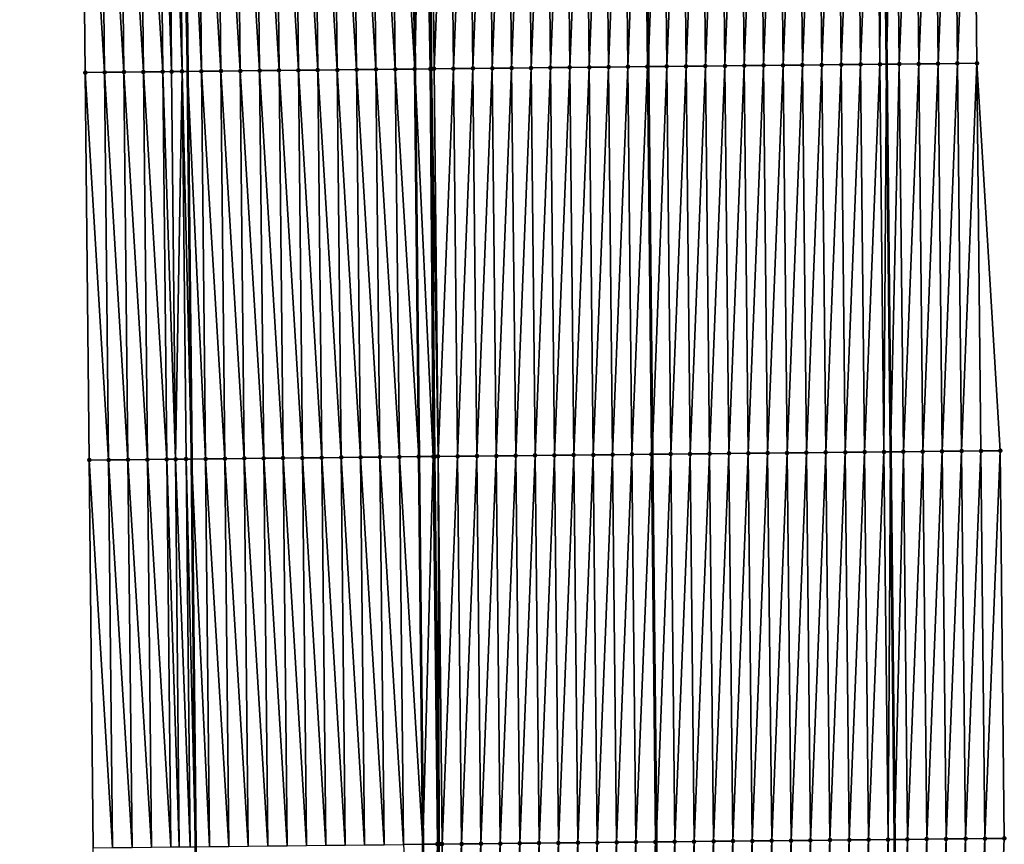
# Model space of a CAD drawing. Header units: feet. Extents: x 2010743 to 2022806, y 818705 to 837694.
# Tile 376 of 531: x 2011444 to 2011495, y 831494 to 831536. Entities that reach past the tile are written whole.
import ezdxf

# ---------------------------------------------------------------- set-up
doc = ezdxf.new("R2010")
doc.units = ezdxf.units.FT
doc.header["$MEASUREMENT"] = 0
for name, color, linetype, lineweight in [('EP_Travel Lane', 172, 'Continuous', 53), ('Road Shots', 141, 'Continuous', 100), ('STRIPING', 60, 'Continuous', 53)]:
    doc.layers.add(name, color=color, linetype=linetype, lineweight=lineweight)
doc.layers.add('I-77-MM17-21_NB-Surface-Border', color=7, linetype='Continuous')
doc.layers.add('I-77-MM17-21_NB-Surface-TIN', color=7, linetype='Continuous')

msp = doc.modelspace()

# ---------------------------------------------------------------- linework, layer by layer
at = {"layer": 'EP_Travel Lane'}
for points in [[(2011449.072, 831853.371, 323.961), (2011449.288, 831833.375, 324.312), (2011449.505, 831813.379, 324.656), (2011449.721, 831793.383, 324.965), (2011449.937, 831773.387, 325.292), (2011450.153, 831753.391, 325.644), (2011450.37, 831733.395, 325.962), (2011450.586, 831713.398, 326.256), (2011450.802, 831693.401, 326.543), (2011451.015, 831673.411, 326.849), (2011451.223, 831653.414, 327.141), (2011451.431, 831633.417, 327.406), (2011451.639, 831613.419, 327.638), (2011451.846, 831593.421, 327.826), (2011452.054, 831573.423, 328.022), (2011452.262, 831553.425, 328.205), (2011452.47, 831533.427, 328.378), (2011452.678, 831513.429, 328.569), (2011452.886, 831493.431, 328.729), (2011453.097, 831473.428, 328.901), (2011453.312, 831453.43, 329.063), (2011453.527, 831433.432, 329.189), (2011453.743, 831413.433, 329.309), (2011453.958, 831393.434, 329.386)], [(2011487.475, 831633.789, 327.138), (2011487.685, 831613.791, 327.377), (2011487.895, 831593.793, 327.591), (2011488.105, 831573.796, 327.8), (2011488.315, 831553.798, 327.995), (2011488.526, 831533.8, 328.18), (2011488.736, 831513.802, 328.376), (2011488.946, 831493.803, 328.536), (2011489.157, 831473.815, 328.711), (2011489.367, 831453.817, 328.847), (2011489.578, 831433.818, 328.952), (2011489.789, 831413.82, 329.061), (2011490, 831393.821, 329.151), (2011490.211, 831373.822, 329.234)]]:
    msp.add_polyline3d(points, dxfattribs=at)
at = {"layer": 'I-77-MM17-21_NB-Surface-Border', "color": 3, "linetype": 'Continuous', "lineweight": -3}
for points in [[(2011449.089, 831393.381, 329.278), (2011448.504, 831413.376, 329.184), (2011448.125, 831433.373, 329.067), (2011448.04, 831453.373, 328.947), (2011447.825, 831473.371, 328.783), (2011447.614, 831493.374, 328.614), (2011447.406, 831513.373, 328.441), (2011447.198, 831533.371, 328.26), (2011446.99, 831553.369, 328.058), (2011446.513, 831573.364, 327.876), (2011446.83, 831593.368, 327.697), (2011446.763, 831613.367, 327.509), (2011446.591, 831633.365, 327.263), (2011446.107, 831653.359, 327), (2011445.466, 831673.352, 326.693), (2011445.53, 831693.342, 326.395), (2011445.314, 831713.338, 326.112), (2011445.097, 831733.335, 325.799), (2011444.881, 831753.331, 325.475), (2011444.665, 831773.327, 325.13), (2011443.905, 831793.317, 324.779), (2011443.82, 831813.315, 324.476), (2011444.348, 831833.319, 324.16), (2011444.795, 831853.322, 323.822)], [(2011490.156, 831633.816, 327.056), (2011491.364, 831613.828, 327.263), (2011490.572, 831593.82, 327.508), (2011492.78, 831573.843, 327.646), (2011492.988, 831553.845, 327.854), (2011493.196, 831533.847, 328.033), (2011494.404, 831513.859, 328.195), (2011494.611, 831493.86, 328.361), (2011493.822, 831473.865, 328.547), (2011494.037, 831453.867, 328.684), (2011494.253, 831433.868, 328.809), (2011494.468, 831413.869, 328.898), (2011491.683, 831393.839, 329.103), (2011492.898, 831373.851, 329.154)]]:
    msp.add_polyline3d(points, dxfattribs=at)
at = {"layer": 'I-77-MM17-21_NB-Surface-TIN', "color": 128, "linetype": 'Continuous', "lineweight": -3}
for points in [[(2011483.196, 831533.745, 328.282), (2011483.988, 831553.754, 328.087), (2011482.988, 831553.743, 328.102)], [(2011483.196, 831533.745, 328.282), (2011484.196, 831533.756, 328.269), (2011483.988, 831553.754, 328.087)], [(2011484.196, 831533.756, 328.269), (2011484.988, 831553.764, 328.071), (2011483.988, 831553.754, 328.087)], [(2011484.196, 831533.756, 328.269), (2011485.196, 831533.766, 328.254), (2011484.988, 831553.764, 328.071)], [(2011485.196, 831533.766, 328.254), (2011485.988, 831553.774, 328.052), (2011484.988, 831553.764, 328.071)], [(2011485.196, 831533.766, 328.254), (2011486.196, 831533.776, 328.236), (2011485.988, 831553.774, 328.052)], [(2011486.196, 831533.776, 328.236), (2011486.988, 831553.784, 328.034), (2011485.988, 831553.774, 328.052)], [(2011486.196, 831533.776, 328.236), (2011487.196, 831533.786, 328.218), (2011486.988, 831553.784, 328.034)], [(2011487.196, 831533.786, 328.218), (2011487.988, 831553.794, 328.002), (2011486.988, 831553.784, 328.034)], [(2011487.196, 831533.786, 328.218), (2011488.196, 831533.796, 328.185), (2011487.988, 831553.794, 328.002)], [(2011488.196, 831533.796, 328.185), (2011488.315, 831553.798, 327.995), (2011487.988, 831553.794, 328.002)], [(2011488.196, 831533.796, 328.185), (2011488.526, 831533.8, 328.18), (2011488.315, 831553.798, 327.995)], [(2011488.988, 831553.805, 327.981), (2011488.315, 831553.798, 327.995), (2011488.526, 831533.8, 328.18)], [(2011489.196, 831533.807, 328.171), (2011488.988, 831553.805, 327.981), (2011488.526, 831533.8, 328.18)], [(2011489.196, 831533.807, 328.171), (2011489.988, 831553.815, 327.957), (2011488.988, 831553.805, 327.981)], [(2011489.196, 831533.807, 328.171), (2011490.196, 831533.817, 328.139), (2011489.988, 831553.815, 327.957)], [(2011490.196, 831533.817, 328.139), (2011490.988, 831553.825, 327.915), (2011489.988, 831553.815, 327.957)], [(2011490.196, 831533.817, 328.139), (2011491.196, 831533.827, 328.098), (2011490.988, 831553.825, 327.915)], [(2011491.196, 831533.827, 328.098), (2011491.988, 831553.835, 327.877), (2011490.988, 831553.825, 327.915)], [(2011491.196, 831533.827, 328.098), (2011492.196, 831533.837, 328.062), (2011491.988, 831553.835, 327.877)], [(2011492.196, 831533.837, 328.062), (2011492.988, 831553.845, 327.854), (2011491.988, 831553.835, 327.877)], [(2011492.196, 831533.837, 328.062), (2011493.196, 831533.847, 328.033), (2011492.988, 831553.845, 327.854)], [(2011448.198, 831533.382, 328.286), (2011447.99, 831553.379, 328.087), (2011446.99, 831553.369, 328.058)], [(2011447.198, 831533.371, 328.26), (2011448.198, 831533.382, 328.286), (2011446.99, 831553.369, 328.058)], [(2011449.198, 831533.392, 328.314), (2011448.99, 831553.39, 328.12), (2011447.99, 831553.379, 328.087)], [(2011448.198, 831533.382, 328.286), (2011449.198, 831533.392, 328.314), (2011447.99, 831553.379, 328.087)], [(2011450.198, 831533.403, 328.327), (2011449.99, 831553.401, 328.143), (2011448.99, 831553.39, 328.12)], [(2011449.198, 831533.392, 328.314), (2011450.198, 831533.403, 328.327), (2011448.99, 831553.39, 328.12)], [(2011451.198, 831533.413, 328.353), (2011450.99, 831553.412, 328.175), (2011449.99, 831553.401, 328.143)], [(2011450.198, 831533.403, 328.327), (2011451.198, 831533.413, 328.353), (2011449.99, 831553.401, 328.143)], [(2011451.652, 831533.418, 328.379), (2011451.507, 831553.417, 328.201), (2011450.99, 831553.412, 328.175)], [(2011451.198, 831533.413, 328.353), (2011451.652, 831533.418, 328.379), (2011450.99, 831553.412, 328.175)], [(2011452.198, 831533.424, 328.375), (2011451.99, 831553.422, 328.202), (2011451.507, 831553.417, 328.201)], [(2011451.652, 831533.418, 328.379), (2011452.198, 831533.424, 328.375), (2011451.507, 831553.417, 328.201)], [(2011451.99, 831553.422, 328.202), (2011452.47, 831533.427, 328.378), (2011452.262, 831553.425, 328.205)], [(2011452.198, 831533.424, 328.375), (2011452.47, 831533.427, 328.378), (2011451.99, 831553.422, 328.202)], [(2011453.198, 831533.435, 328.387), (2011452.99, 831553.433, 328.212), (2011452.262, 831553.425, 328.205)], [(2011453.198, 831533.435, 328.387), (2011452.262, 831553.425, 328.205), (2011452.47, 831533.427, 328.378)], [(2011454.198, 831533.445, 328.41), (2011453.99, 831553.443, 328.234), (2011452.99, 831553.433, 328.212)], [(2011453.198, 831533.435, 328.387), (2011454.198, 831533.445, 328.41), (2011452.99, 831553.433, 328.212)], [(2011455.198, 831533.456, 328.428), (2011454.99, 831553.454, 328.253), (2011453.99, 831553.443, 328.234)], [(2011454.198, 831533.445, 328.41), (2011455.198, 831533.456, 328.428), (2011453.99, 831553.443, 328.234)], [(2011456.198, 831533.466, 328.441), (2011455.99, 831553.465, 328.268), (2011454.99, 831553.454, 328.253)], [(2011455.198, 831533.456, 328.428), (2011456.198, 831533.466, 328.441), (2011454.99, 831553.454, 328.253)], [(2011457.198, 831533.477, 328.454), (2011456.99, 831553.475, 328.282), (2011455.99, 831553.465, 328.268)], [(2011456.198, 831533.466, 328.441), (2011457.198, 831533.477, 328.454), (2011455.99, 831553.465, 328.268)], [(2011458.198, 831533.487, 328.467), (2011457.99, 831553.486, 328.293), (2011456.99, 831553.475, 328.282)], [(2011457.198, 831533.477, 328.454), (2011458.198, 831533.487, 328.467), (2011456.99, 831553.475, 328.282)], [(2011459.197, 831533.498, 328.479), (2011458.99, 831553.496, 328.306), (2011457.99, 831553.486, 328.293)], [(2011458.198, 831533.487, 328.467), (2011459.197, 831533.498, 328.479), (2011457.99, 831553.486, 328.293)], [(2011460.197, 831533.508, 328.491), (2011459.989, 831553.507, 328.318), (2011458.99, 831553.496, 328.306)], [(2011459.197, 831533.498, 328.479), (2011460.197, 831533.508, 328.491), (2011458.99, 831553.496, 328.306)], [(2011461.197, 831533.519, 328.505), (2011460.989, 831553.517, 328.333), (2011459.989, 831553.507, 328.318)], [(2011460.197, 831533.508, 328.491), (2011461.197, 831533.519, 328.505), (2011459.989, 831553.507, 328.318)], [(2011462.197, 831533.53, 328.523), (2011461.989, 831553.528, 328.352), (2011460.989, 831553.517, 328.333)], [(2011461.197, 831533.519, 328.505), (2011462.197, 831533.53, 328.523), (2011460.989, 831553.517, 328.333)], [(2011463.197, 831533.54, 328.546), (2011462.989, 831553.538, 328.372), (2011461.989, 831553.528, 328.352)], [(2011463.197, 831533.54, 328.546), (2011461.989, 831553.528, 328.352), (2011462.197, 831533.53, 328.523)], [(2011462.989, 831553.538, 328.372), (2011464.197, 831533.551, 328.56), (2011463.989, 831553.549, 328.387)], [(2011463.197, 831533.54, 328.546), (2011464.197, 831533.551, 328.56), (2011462.989, 831553.538, 328.372)], [(2011464.633, 831553.556, 328.395), (2011463.989, 831553.549, 328.387), (2011464.197, 831533.551, 328.56)], [(2011464.999, 831533.559, 328.564), (2011464.633, 831553.556, 328.395), (2011464.197, 831533.551, 328.56)], [(2011464.999, 831533.559, 328.564), (2011464.682, 831553.556, 328.395), (2011464.633, 831553.556, 328.395)], [(2011465.059, 831533.56, 328.564), (2011464.989, 831553.559, 328.392), (2011464.682, 831553.556, 328.395)], [(2011464.999, 831533.559, 328.564), (2011465.059, 831533.56, 328.564), (2011464.682, 831553.556, 328.395)], [(2011465.197, 831533.561, 328.563), (2011465.989, 831553.57, 328.378), (2011464.989, 831553.559, 328.392)], [(2011465.059, 831533.56, 328.564), (2011465.197, 831533.561, 328.563), (2011464.989, 831553.559, 328.392)], [(2011465.197, 831533.561, 328.563), (2011466.197, 831533.571, 328.549), (2011465.989, 831553.57, 328.378)], [(2011466.197, 831533.571, 328.549), (2011466.989, 831553.58, 328.36), (2011465.989, 831553.57, 328.378)], [(2011466.197, 831533.571, 328.549), (2011467.197, 831533.582, 328.531), (2011466.989, 831553.58, 328.36)], [(2011467.197, 831533.582, 328.531), (2011467.989, 831553.59, 328.344), (2011466.989, 831553.58, 328.36)], [(2011467.197, 831533.582, 328.531), (2011468.197, 831533.592, 328.515), (2011467.989, 831553.59, 328.344)], [(2011468.197, 831533.592, 328.515), (2011468.989, 831553.6, 328.329), (2011467.989, 831553.59, 328.344)], [(2011468.197, 831533.592, 328.515), (2011469.197, 831533.602, 328.5), (2011468.989, 831553.6, 328.329)], [(2011469.197, 831533.602, 328.5), (2011469.989, 831553.611, 328.316), (2011468.989, 831553.6, 328.329)], [(2011469.197, 831533.602, 328.5), (2011470.197, 831533.612, 328.487), (2011469.989, 831553.611, 328.316)], [(2011470.197, 831533.612, 328.487), (2011470.989, 831553.621, 328.3), (2011469.989, 831553.611, 328.316)], [(2011470.197, 831533.612, 328.487), (2011471.197, 831533.623, 328.469), (2011470.989, 831553.621, 328.3)], [(2011471.197, 831533.623, 328.469), (2011471.989, 831553.631, 328.285), (2011470.989, 831553.621, 328.3)], [(2011471.197, 831533.623, 328.469), (2011472.197, 831533.633, 328.452), (2011471.989, 831553.631, 328.285)], [(2011472.197, 831533.633, 328.452), (2011472.989, 831553.641, 328.271), (2011471.989, 831553.631, 328.285)], [(2011472.197, 831533.633, 328.452), (2011473.197, 831533.643, 328.437), (2011472.989, 831553.641, 328.271)], [(2011473.197, 831533.643, 328.437), (2011473.989, 831553.652, 328.265), (2011472.989, 831553.641, 328.271)], [(2011473.197, 831533.643, 328.437), (2011474.197, 831533.653, 328.429), (2011473.989, 831553.652, 328.265)], [(2011474.197, 831533.653, 328.429), (2011474.989, 831553.662, 328.254), (2011473.989, 831553.652, 328.265)], [(2011474.197, 831533.653, 328.429), (2011475.197, 831533.664, 328.421), (2011474.989, 831553.662, 328.254)], [(2011475.197, 831533.664, 328.421), (2011475.989, 831553.672, 328.238), (2011474.989, 831553.662, 328.254)], [(2011475.197, 831533.664, 328.421), (2011476.197, 831533.674, 328.395), (2011475.989, 831553.672, 328.238)], [(2011476.197, 831533.674, 328.395), (2011476.027, 831553.673, 328.238), (2011475.989, 831553.672, 328.238)], [(2011476.989, 831553.682, 328.216), (2011476.027, 831553.673, 328.238), (2011476.235, 831533.674, 328.395)], [(2011476.197, 831533.674, 328.395), (2011476.235, 831533.674, 328.395), (2011476.027, 831553.673, 328.238)], [(2011477.197, 831533.684, 328.384), (2011476.989, 831553.682, 328.216), (2011476.235, 831533.674, 328.395)], [(2011477.197, 831533.684, 328.384), (2011477.989, 831553.692, 328.184), (2011476.989, 831553.682, 328.216)], [(2011477.197, 831533.684, 328.384), (2011478.196, 831533.694, 328.353), (2011477.989, 831553.692, 328.184)], [(2011478.196, 831533.694, 328.353), (2011478.988, 831553.703, 328.163), (2011477.989, 831553.692, 328.184)], [(2011478.196, 831533.694, 328.353), (2011479.196, 831533.704, 328.334), (2011478.988, 831553.703, 328.163)], [(2011479.196, 831533.704, 328.334), (2011479.988, 831553.713, 328.147), (2011478.988, 831553.703, 328.163)], [(2011479.196, 831533.704, 328.334), (2011480.196, 831533.715, 328.319), (2011479.988, 831553.713, 328.147)], [(2011480.196, 831533.715, 328.319), (2011480.988, 831553.723, 328.132), (2011479.988, 831553.713, 328.147)], [(2011480.196, 831533.715, 328.319), (2011481.196, 831533.725, 328.305), (2011480.988, 831553.723, 328.132)], [(2011481.196, 831533.725, 328.305), (2011481.988, 831553.733, 328.116), (2011480.988, 831553.723, 328.132)], [(2011481.196, 831533.725, 328.305), (2011482.196, 831533.735, 328.292), (2011481.988, 831553.733, 328.116)], [(2011482.196, 831533.735, 328.292), (2011482.988, 831553.743, 328.102), (2011481.988, 831553.733, 328.116)], [(2011482.196, 831533.735, 328.292), (2011483.196, 831533.745, 328.282), (2011482.988, 831553.743, 328.102)], [(2011453.406, 831513.437, 328.581), (2011453.198, 831533.435, 328.387), (2011452.47, 831533.427, 328.378)], [(2011454.406, 831513.447, 328.605), (2011454.198, 831533.445, 328.41), (2011453.198, 831533.435, 328.387)], [(2011453.406, 831513.437, 328.581), (2011454.406, 831513.447, 328.605), (2011453.198, 831533.435, 328.387)], [(2011455.406, 831513.458, 328.624), (2011455.198, 831533.456, 328.428), (2011454.198, 831533.445, 328.41)], [(2011454.406, 831513.447, 328.605), (2011455.406, 831513.458, 328.624), (2011454.198, 831533.445, 328.41)], [(2011456.406, 831513.468, 328.638), (2011456.198, 831533.466, 328.441), (2011455.198, 831533.456, 328.428)], [(2011455.406, 831513.458, 328.624), (2011456.406, 831513.468, 328.638), (2011455.198, 831533.456, 328.428)], [(2011457.406, 831513.479, 328.651), (2011457.198, 831533.477, 328.454), (2011456.198, 831533.466, 328.441)], [(2011456.406, 831513.468, 328.638), (2011457.406, 831513.479, 328.651), (2011456.198, 831533.466, 328.441)], [(2011458.405, 831513.489, 328.662), (2011458.198, 831533.487, 328.467), (2011457.198, 831533.477, 328.454)], [(2011457.406, 831513.479, 328.651), (2011458.405, 831513.489, 328.662), (2011457.198, 831533.477, 328.454)], [(2011459.405, 831513.5, 328.674), (2011459.197, 831533.498, 328.479), (2011458.198, 831533.487, 328.467)], [(2011458.405, 831513.489, 328.662), (2011459.405, 831513.5, 328.674), (2011458.198, 831533.487, 328.467)], [(2011460.405, 831513.51, 328.685), (2011460.197, 831533.508, 328.491), (2011459.197, 831533.498, 328.479)], [(2011459.405, 831513.5, 328.674), (2011460.405, 831513.51, 328.685), (2011459.197, 831533.498, 328.479)], [(2011461.405, 831513.521, 328.698), (2011461.197, 831533.519, 328.505), (2011460.197, 831533.508, 328.491)], [(2011460.405, 831513.51, 328.685), (2011461.405, 831513.521, 328.698), (2011460.197, 831533.508, 328.491)], [(2011462.405, 831513.532, 328.716), (2011462.197, 831533.53, 328.523), (2011461.197, 831533.519, 328.505)], [(2011461.405, 831513.521, 328.698), (2011462.405, 831513.532, 328.716), (2011461.197, 831533.519, 328.505)], [(2011463.405, 831513.542, 328.741), (2011463.197, 831533.54, 328.546), (2011462.197, 831533.53, 328.523)], [(2011463.405, 831513.542, 328.741), (2011462.197, 831533.53, 328.523), (2011462.405, 831513.532, 328.716)], [(2011463.197, 831533.54, 328.546), (2011464.405, 831513.553, 328.757), (2011464.197, 831533.551, 328.56)], [(2011463.405, 831513.542, 328.741), (2011464.405, 831513.553, 328.757), (2011463.197, 831533.54, 328.546)], [(2011465.152, 831513.561, 328.764), (2011464.999, 831533.559, 328.564), (2011464.197, 831533.551, 328.56)], [(2011465.152, 831513.561, 328.764), (2011464.197, 831533.551, 328.56), (2011464.405, 831513.553, 328.757)], [(2011465.232, 831513.561, 328.764), (2011465.059, 831533.56, 328.564), (2011464.999, 831533.559, 328.564)], [(2011465.152, 831513.561, 328.764), (2011465.232, 831513.561, 328.764), (2011464.999, 831533.559, 328.564)], [(2011465.405, 831513.563, 328.762), (2011465.197, 831533.561, 328.563), (2011465.059, 831533.56, 328.564)], [(2011465.232, 831513.561, 328.764), (2011465.405, 831513.563, 328.762), (2011465.059, 831533.56, 328.564)], [(2011465.405, 831513.563, 328.762), (2011466.197, 831533.571, 328.549), (2011465.197, 831533.561, 328.563)], [(2011465.405, 831513.563, 328.762), (2011466.405, 831513.573, 328.746), (2011466.197, 831533.571, 328.549)], [(2011466.405, 831513.573, 328.746), (2011467.197, 831533.582, 328.531), (2011466.197, 831533.571, 328.549)], [(2011466.405, 831513.573, 328.746), (2011467.405, 831513.584, 328.728), (2011467.197, 831533.582, 328.531)], [(2011467.405, 831513.584, 328.728), (2011468.197, 831533.592, 328.515), (2011467.197, 831533.582, 328.531)], [(2011467.405, 831513.584, 328.728), (2011468.405, 831513.594, 328.712), (2011468.197, 831533.592, 328.515)], [(2011468.405, 831513.594, 328.712), (2011469.197, 831533.602, 328.5), (2011468.197, 831533.592, 328.515)], [(2011468.405, 831513.594, 328.712), (2011469.405, 831513.604, 328.697), (2011469.197, 831533.602, 328.5)], [(2011469.405, 831513.604, 328.697), (2011470.197, 831533.612, 328.487), (2011469.197, 831533.602, 328.5)], [(2011469.405, 831513.604, 328.697), (2011470.405, 831513.614, 328.683), (2011470.197, 831533.612, 328.487)], [(2011470.405, 831513.614, 328.683), (2011471.197, 831533.623, 328.469), (2011470.197, 831533.612, 328.487)], [(2011470.405, 831513.614, 328.683), (2011471.405, 831513.625, 328.668), (2011471.197, 831533.623, 328.469)], [(2011471.405, 831513.625, 328.668), (2011472.197, 831533.633, 328.452), (2011471.197, 831533.623, 328.469)], [(2011471.405, 831513.625, 328.668), (2011472.405, 831513.635, 328.652), (2011472.197, 831533.633, 328.452)], [(2011472.405, 831513.635, 328.652), (2011473.197, 831533.643, 328.437), (2011472.197, 831533.633, 328.452)], [(2011472.405, 831513.635, 328.652), (2011473.405, 831513.645, 328.637), (2011473.197, 831533.643, 328.437)], [(2011473.405, 831513.645, 328.637), (2011474.197, 831533.653, 328.429), (2011473.197, 831533.643, 328.437)], [(2011473.405, 831513.645, 328.637), (2011474.405, 831513.655, 328.628), (2011474.197, 831533.653, 328.429)], [(2011474.405, 831513.655, 328.628), (2011475.197, 831533.664, 328.421), (2011474.197, 831533.653, 328.429)], [(2011474.405, 831513.655, 328.628), (2011475.405, 831513.666, 328.622), (2011475.197, 831533.664, 328.421)], [(2011475.405, 831513.666, 328.622), (2011476.197, 831533.674, 328.395), (2011475.197, 831533.664, 328.421)], [(2011475.405, 831513.666, 328.622), (2011476.404, 831513.676, 328.61), (2011476.197, 831533.674, 328.395)], [(2011476.404, 831513.676, 328.61), (2011476.235, 831533.674, 328.395), (2011476.197, 831533.674, 328.395)], [(2011477.197, 831533.684, 328.384), (2011476.235, 831533.674, 328.395), (2011476.442, 831513.676, 328.609)], [(2011476.404, 831513.676, 328.61), (2011476.442, 831513.676, 328.609), (2011476.235, 831533.674, 328.395)], [(2011477.404, 831513.686, 328.584), (2011477.197, 831533.684, 328.384), (2011476.442, 831513.676, 328.609)], [(2011477.404, 831513.686, 328.584), (2011478.196, 831533.694, 328.353), (2011477.197, 831533.684, 328.384)], [(2011477.404, 831513.686, 328.584), (2011478.404, 831513.696, 328.55), (2011478.196, 831533.694, 328.353)], [(2011478.404, 831513.696, 328.55), (2011479.196, 831533.704, 328.334), (2011478.196, 831533.694, 328.353)], [(2011478.404, 831513.696, 328.55), (2011479.404, 831513.706, 328.531), (2011479.196, 831533.704, 328.334)], [(2011479.404, 831513.706, 328.531), (2011480.196, 831533.715, 328.319), (2011479.196, 831533.704, 328.334)], [(2011479.404, 831513.706, 328.531), (2011480.404, 831513.717, 328.515), (2011480.196, 831533.715, 328.319)], [(2011480.404, 831513.717, 328.515), (2011481.196, 831533.725, 328.305), (2011480.196, 831533.715, 328.319)], [(2011480.404, 831513.717, 328.515), (2011481.404, 831513.727, 328.498), (2011481.196, 831533.725, 328.305)], [(2011481.404, 831513.727, 328.498), (2011482.196, 831533.735, 328.292), (2011481.196, 831533.725, 328.305)], [(2011481.404, 831513.727, 328.498), (2011482.404, 831513.737, 328.484), (2011482.196, 831533.735, 328.292)], [(2011482.404, 831513.737, 328.484), (2011483.196, 831533.745, 328.282), (2011482.196, 831533.735, 328.292)], [(2011482.404, 831513.737, 328.484), (2011483.404, 831513.747, 328.471), (2011483.196, 831533.745, 328.282)], [(2011483.404, 831513.747, 328.471), (2011484.196, 831533.756, 328.269), (2011483.196, 831533.745, 328.282)], [(2011483.404, 831513.747, 328.471), (2011484.404, 831513.758, 328.457), (2011484.196, 831533.756, 328.269)], [(2011484.404, 831513.758, 328.457), (2011485.196, 831533.766, 328.254), (2011484.196, 831533.756, 328.269)], [(2011484.404, 831513.758, 328.457), (2011485.404, 831513.768, 328.442), (2011485.196, 831533.766, 328.254)], [(2011485.404, 831513.768, 328.442), (2011486.196, 831533.776, 328.236), (2011485.196, 831533.766, 328.254)], [(2011485.404, 831513.768, 328.442), (2011486.404, 831513.778, 328.424), (2011486.196, 831533.776, 328.236)], [(2011486.404, 831513.778, 328.424), (2011487.196, 831533.786, 328.218), (2011486.196, 831533.776, 328.236)], [(2011486.404, 831513.778, 328.424), (2011487.404, 831513.788, 328.409), (2011487.196, 831533.786, 328.218)], [(2011487.404, 831513.788, 328.409), (2011488.196, 831533.796, 328.185), (2011487.196, 831533.786, 328.218)], [(2011487.404, 831513.788, 328.409), (2011488.404, 831513.798, 328.382), (2011488.196, 831533.796, 328.185)], [(2011488.404, 831513.798, 328.382), (2011488.526, 831533.8, 328.18), (2011488.196, 831533.796, 328.185)], [(2011488.404, 831513.798, 328.382), (2011488.736, 831513.802, 328.376), (2011488.526, 831533.8, 328.18)], [(2011489.196, 831533.807, 328.171), (2011488.526, 831533.8, 328.18), (2011488.736, 831513.802, 328.376)], [(2011489.404, 831513.809, 328.364), (2011489.196, 831533.807, 328.171), (2011488.736, 831513.802, 328.376)], [(2011489.404, 831513.809, 328.364), (2011490.196, 831533.817, 328.139), (2011489.196, 831533.807, 328.171)], [(2011489.404, 831513.809, 328.364), (2011490.404, 831513.819, 328.342), (2011490.196, 831533.817, 328.139)], [(2011490.404, 831513.819, 328.342), (2011491.196, 831533.827, 328.098), (2011490.196, 831533.817, 328.139)], [(2011490.404, 831513.819, 328.342), (2011491.404, 831513.829, 328.295), (2011491.196, 831533.827, 328.098)], [(2011491.404, 831513.829, 328.295), (2011492.196, 831533.837, 328.062), (2011491.196, 831533.827, 328.098)], [(2011491.404, 831513.829, 328.295), (2011492.404, 831513.839, 328.257), (2011492.196, 831533.837, 328.062)], [(2011492.404, 831513.839, 328.257), (2011493.196, 831533.847, 328.033), (2011492.196, 831533.837, 328.062)], [(2011492.404, 831513.839, 328.257), (2011493.404, 831513.849, 328.226), (2011493.196, 831533.847, 328.033)], [(2011493.404, 831513.849, 328.226), (2011494.404, 831513.859, 328.195), (2011493.196, 831533.847, 328.033)], [(2011448.406, 831513.383, 328.468), (2011448.198, 831533.382, 328.286), (2011447.198, 831533.371, 328.26)], [(2011447.406, 831513.373, 328.441), (2011448.406, 831513.383, 328.468), (2011447.198, 831533.371, 328.26)], [(2011449.406, 831513.394, 328.496), (2011449.198, 831533.392, 328.314), (2011448.198, 831533.382, 328.286)], [(2011448.406, 831513.383, 328.468), (2011449.406, 831513.394, 328.496), (2011448.198, 831533.382, 328.286)], [(2011450.406, 831513.405, 328.51), (2011450.198, 831533.403, 328.327), (2011449.198, 831533.392, 328.314)], [(2011449.406, 831513.394, 328.496), (2011450.406, 831513.405, 328.51), (2011449.198, 831533.392, 328.314)], [(2011451.406, 831513.415, 328.537), (2011451.198, 831533.413, 328.353), (2011450.198, 831533.403, 328.327)], [(2011450.406, 831513.405, 328.51), (2011451.406, 831513.415, 328.537), (2011450.198, 831533.403, 328.327)], [(2011451.864, 831513.42, 328.564), (2011451.652, 831533.418, 328.379), (2011451.198, 831533.413, 328.353)], [(2011451.406, 831513.415, 328.537), (2011451.864, 831513.42, 328.564), (2011451.198, 831533.413, 328.353)], [(2011451.864, 831513.42, 328.564), (2011452.198, 831533.424, 328.375), (2011451.652, 831533.418, 328.379)], [(2011451.864, 831513.42, 328.564), (2011452.406, 831513.426, 328.564), (2011452.198, 831533.424, 328.375)], [(2011452.198, 831533.424, 328.375), (2011452.678, 831513.429, 328.569), (2011452.47, 831533.427, 328.378)], [(2011452.406, 831513.426, 328.564), (2011452.678, 831513.429, 328.569), (2011452.198, 831533.424, 328.375)], [(2011453.406, 831513.437, 328.581), (2011452.47, 831533.427, 328.378), (2011452.678, 831513.429, 328.569)], [(2011471.613, 831493.626, 328.832), (2011472.405, 831513.635, 328.652), (2011471.405, 831513.625, 328.668)], [(2011471.613, 831493.626, 328.832), (2011472.613, 831493.637, 328.819), (2011472.405, 831513.635, 328.652)], [(2011472.613, 831493.637, 328.819), (2011473.405, 831513.645, 328.637), (2011472.405, 831513.635, 328.652)], [(2011472.613, 831493.637, 328.819), (2011473.613, 831493.647, 328.806), (2011473.405, 831513.645, 328.637)], [(2011473.613, 831493.647, 328.806), (2011474.405, 831513.655, 328.628), (2011473.405, 831513.645, 328.637)], [(2011473.613, 831493.647, 328.806), (2011474.613, 831493.657, 328.795), (2011474.405, 831513.655, 328.628)], [(2011474.613, 831493.657, 328.795), (2011475.405, 831513.666, 328.622), (2011474.405, 831513.655, 328.628)], [(2011474.613, 831493.657, 328.795), (2011475.612, 831493.667, 328.785), (2011475.405, 831513.666, 328.622)], [(2011475.612, 831493.667, 328.785), (2011476.404, 831513.676, 328.61), (2011475.405, 831513.666, 328.622)], [(2011475.612, 831493.667, 328.785), (2011476.612, 831493.678, 328.758), (2011476.404, 831513.676, 328.61)], [(2011476.612, 831493.678, 328.758), (2011476.442, 831513.676, 328.609), (2011476.404, 831513.676, 328.61)], [(2011477.404, 831513.686, 328.584), (2011476.442, 831513.676, 328.609), (2011476.65, 831493.678, 328.758)], [(2011476.612, 831493.678, 328.758), (2011476.65, 831493.678, 328.758), (2011476.442, 831513.676, 328.609)], [(2011477.612, 831493.688, 328.748), (2011477.404, 831513.686, 328.584), (2011476.65, 831493.678, 328.758)], [(2011477.612, 831493.688, 328.748), (2011478.404, 831513.696, 328.55), (2011477.404, 831513.686, 328.584)], [(2011477.612, 831493.688, 328.748), (2011478.612, 831493.698, 328.717), (2011478.404, 831513.696, 328.55)], [(2011478.612, 831493.698, 328.717), (2011479.404, 831513.706, 328.531), (2011478.404, 831513.696, 328.55)], [(2011478.612, 831493.698, 328.717), (2011479.612, 831493.708, 328.701), (2011479.404, 831513.706, 328.531)], [(2011479.612, 831493.708, 328.701), (2011480.404, 831513.717, 328.515), (2011479.404, 831513.706, 328.531)], [(2011479.612, 831493.708, 328.701), (2011480.612, 831493.718, 328.682), (2011480.404, 831513.717, 328.515)], [(2011480.612, 831493.718, 328.682), (2011481.404, 831513.727, 328.498), (2011480.404, 831513.717, 328.515)], [(2011480.612, 831493.718, 328.682), (2011481.612, 831493.729, 328.665), (2011481.404, 831513.727, 328.498)], [(2011481.612, 831493.729, 328.665), (2011482.404, 831513.737, 328.484), (2011481.404, 831513.727, 328.498)], [(2011481.612, 831493.729, 328.665), (2011482.612, 831493.739, 328.652), (2011482.404, 831513.737, 328.484)], [(2011482.612, 831493.739, 328.652), (2011483.404, 831513.747, 328.471), (2011482.404, 831513.737, 328.484)], [(2011482.612, 831493.739, 328.652), (2011483.612, 831493.749, 328.639), (2011483.404, 831513.747, 328.471)], [(2011483.612, 831493.749, 328.639), (2011484.404, 831513.758, 328.457), (2011483.404, 831513.747, 328.471)], [(2011483.612, 831493.749, 328.639), (2011484.612, 831493.759, 328.625), (2011484.404, 831513.758, 328.457)], [(2011484.612, 831493.759, 328.625), (2011485.404, 831513.768, 328.442), (2011484.404, 831513.758, 328.457)], [(2011484.612, 831493.759, 328.625), (2011485.612, 831493.77, 328.607), (2011485.404, 831513.768, 328.442)], [(2011485.612, 831493.77, 328.607), (2011486.404, 831513.778, 328.424), (2011485.404, 831513.768, 328.442)], [(2011485.612, 831493.77, 328.607), (2011486.612, 831493.78, 328.59), (2011486.404, 831513.778, 328.424)], [(2011486.612, 831493.78, 328.59), (2011487.404, 831513.788, 328.409), (2011486.404, 831513.778, 328.424)], [(2011486.612, 831493.78, 328.59), (2011487.612, 831493.79, 328.572), (2011487.404, 831513.788, 328.409)], [(2011487.612, 831493.79, 328.572), (2011488.404, 831513.798, 328.382), (2011487.404, 831513.788, 328.409)], [(2011487.612, 831493.79, 328.572), (2011488.612, 831493.8, 328.543), (2011488.404, 831513.798, 328.382)], [(2011488.612, 831493.8, 328.543), (2011488.736, 831513.802, 328.376), (2011488.404, 831513.798, 328.382)], [(2011488.612, 831493.8, 328.543), (2011488.946, 831493.803, 328.536), (2011488.736, 831513.802, 328.376)], [(2011489.404, 831513.809, 328.364), (2011488.736, 831513.802, 328.376), (2011488.946, 831493.803, 328.536)], [(2011489.612, 831493.81, 328.523), (2011489.404, 831513.809, 328.364), (2011488.946, 831493.803, 328.536)], [(2011489.612, 831493.81, 328.523), (2011490.404, 831513.819, 328.342), (2011489.404, 831513.809, 328.364)], [(2011489.612, 831493.81, 328.523), (2011490.612, 831493.82, 328.49), (2011490.404, 831513.819, 328.342)], [(2011490.612, 831493.82, 328.49), (2011491.404, 831513.829, 328.295), (2011490.404, 831513.819, 328.342)], [(2011490.612, 831493.82, 328.49), (2011491.612, 831493.83, 328.449), (2011491.404, 831513.829, 328.295)], [(2011491.612, 831493.83, 328.449), (2011492.404, 831513.839, 328.257), (2011491.404, 831513.829, 328.295)], [(2011491.612, 831493.83, 328.449), (2011492.612, 831493.84, 328.419), (2011492.404, 831513.839, 328.257)], [(2011492.612, 831493.84, 328.419), (2011493.404, 831513.849, 328.226), (2011492.404, 831513.839, 328.257)], [(2011492.612, 831493.84, 328.419), (2011493.612, 831493.85, 328.389), (2011493.404, 831513.849, 328.226)], [(2011493.612, 831493.85, 328.389), (2011494.404, 831513.859, 328.195), (2011493.404, 831513.849, 328.226)], [(2011493.612, 831493.85, 328.389), (2011494.611, 831493.86, 328.361), (2011494.404, 831513.859, 328.195)], [(2011448.614, 831493.385, 328.642), (2011448.406, 831513.383, 328.468), (2011447.406, 831513.373, 328.441)], [(2011447.614, 831493.374, 328.614), (2011448.614, 831493.385, 328.642), (2011447.406, 831513.373, 328.441)], [(2011449.614, 831493.396, 328.672), (2011449.406, 831513.394, 328.496), (2011448.406, 831513.383, 328.468)], [(2011448.614, 831493.385, 328.642), (2011449.614, 831493.396, 328.672), (2011448.406, 831513.383, 328.468)], [(2011450.614, 831493.406, 328.682), (2011450.406, 831513.405, 328.51), (2011449.406, 831513.394, 328.496)], [(2011449.614, 831493.396, 328.672), (2011450.614, 831493.406, 328.682), (2011449.406, 831513.394, 328.496)], [(2011451.614, 831493.417, 328.703), (2011451.406, 831513.415, 328.537), (2011450.406, 831513.405, 328.51)], [(2011450.614, 831493.406, 328.682), (2011451.614, 831493.417, 328.703), (2011450.406, 831513.405, 328.51)], [(2011452.048, 831493.422, 328.729), (2011451.864, 831513.42, 328.564), (2011451.406, 831513.415, 328.537)], [(2011451.614, 831493.417, 328.703), (2011452.048, 831493.422, 328.729), (2011451.406, 831513.415, 328.537)], [(2011452.614, 831493.428, 328.725), (2011452.406, 831513.426, 328.564), (2011451.864, 831513.42, 328.564)], [(2011452.048, 831493.422, 328.729), (2011452.614, 831493.428, 328.725), (2011451.864, 831513.42, 328.564)], [(2011452.406, 831513.426, 328.564), (2011452.886, 831493.431, 328.729), (2011452.678, 831513.429, 328.569)], [(2011452.614, 831493.428, 328.725), (2011452.886, 831493.431, 328.729), (2011452.406, 831513.426, 328.564)], [(2011453.614, 831493.438, 328.742), (2011453.406, 831513.437, 328.581), (2011452.678, 831513.429, 328.569)], [(2011453.614, 831493.438, 328.742), (2011452.678, 831513.429, 328.569), (2011452.886, 831493.431, 328.729)], [(2011454.614, 831493.449, 328.77), (2011454.406, 831513.447, 328.605), (2011453.406, 831513.437, 328.581)], [(2011453.614, 831493.438, 328.742), (2011454.614, 831493.449, 328.77), (2011453.406, 831513.437, 328.581)], [(2011455.614, 831493.46, 328.788), (2011455.406, 831513.458, 328.624), (2011454.406, 831513.447, 328.605)], [(2011454.614, 831493.449, 328.77), (2011455.614, 831493.46, 328.788), (2011454.406, 831513.447, 328.605)], [(2011456.614, 831493.47, 328.8), (2011456.406, 831513.468, 328.638), (2011455.406, 831513.458, 328.624)], [(2011455.614, 831493.46, 328.788), (2011456.614, 831493.47, 328.8), (2011455.406, 831513.458, 328.624)], [(2011457.613, 831493.481, 328.812), (2011457.406, 831513.479, 328.651), (2011456.406, 831513.468, 328.638)], [(2011456.614, 831493.47, 328.8), (2011457.613, 831493.481, 328.812), (2011456.406, 831513.468, 328.638)], [(2011458.613, 831493.491, 328.825), (2011458.405, 831513.489, 328.662), (2011457.406, 831513.479, 328.651)], [(2011457.613, 831493.481, 328.812), (2011458.613, 831493.491, 328.825), (2011457.406, 831513.479, 328.651)], [(2011459.613, 831493.502, 328.836), (2011459.405, 831513.5, 328.674), (2011458.405, 831513.489, 328.662)], [(2011458.613, 831493.491, 328.825), (2011459.613, 831493.502, 328.836), (2011458.405, 831513.489, 328.662)], [(2011460.613, 831493.512, 328.848), (2011460.405, 831513.51, 328.685), (2011459.405, 831513.5, 328.674)], [(2011459.613, 831493.502, 328.836), (2011460.613, 831493.512, 328.848), (2011459.405, 831513.5, 328.674)], [(2011461.613, 831493.523, 328.864), (2011461.405, 831513.521, 328.698), (2011460.405, 831513.51, 328.685)], [(2011460.613, 831493.512, 328.848), (2011461.613, 831493.523, 328.864), (2011460.405, 831513.51, 328.685)], [(2011462.613, 831493.533, 328.884), (2011462.405, 831513.532, 328.716), (2011461.405, 831513.521, 328.698)], [(2011462.613, 831493.533, 328.884), (2011461.405, 831513.521, 328.698), (2011461.613, 831493.523, 328.864)], [(2011463.613, 831493.544, 328.904), (2011463.405, 831513.542, 328.741), (2011462.405, 831513.532, 328.716)], [(2011463.613, 831493.544, 328.904), (2011462.405, 831513.532, 328.716), (2011462.613, 831493.533, 328.884)], [(2011463.405, 831513.542, 328.741), (2011464.613, 831493.554, 328.914), (2011464.405, 831513.553, 328.757)], [(2011463.613, 831493.544, 328.904), (2011464.613, 831493.554, 328.914), (2011463.405, 831513.542, 328.741)], [(2011465.152, 831513.561, 328.764), (2011464.405, 831513.553, 328.757), (2011464.613, 831493.554, 328.914)], [(2011465.366, 831493.562, 328.923), (2011465.152, 831513.561, 328.764), (2011464.613, 831493.554, 328.914)], [(2011465.366, 831493.562, 328.923), (2011465.232, 831513.561, 328.764), (2011465.152, 831513.561, 328.764)], [(2011465.466, 831493.563, 328.923), (2011465.405, 831513.563, 328.762), (2011465.232, 831513.561, 328.764)], [(2011465.366, 831493.562, 328.923), (2011465.466, 831493.563, 328.923), (2011465.232, 831513.561, 328.764)], [(2011465.613, 831493.565, 328.922), (2011466.405, 831513.573, 328.746), (2011465.405, 831513.563, 328.762)], [(2011465.466, 831493.563, 328.923), (2011465.613, 831493.565, 328.922), (2011465.405, 831513.563, 328.762)], [(2011465.613, 831493.565, 328.922), (2011466.613, 831493.575, 328.91), (2011466.405, 831513.573, 328.746)], [(2011466.613, 831493.575, 328.91), (2011467.405, 831513.584, 328.728), (2011466.405, 831513.573, 328.746)], [(2011466.613, 831493.575, 328.91), (2011467.613, 831493.585, 328.895), (2011467.405, 831513.584, 328.728)], [(2011467.613, 831493.585, 328.895), (2011468.405, 831513.594, 328.712), (2011467.405, 831513.584, 328.728)], [(2011467.613, 831493.585, 328.895), (2011468.613, 831493.596, 328.877), (2011468.405, 831513.594, 328.712)], [(2011468.613, 831493.596, 328.877), (2011469.405, 831513.604, 328.697), (2011468.405, 831513.594, 328.712)], [(2011468.613, 831493.596, 328.877), (2011469.613, 831493.606, 328.863), (2011469.405, 831513.604, 328.697)], [(2011469.613, 831493.606, 328.863), (2011470.405, 831513.614, 328.683), (2011469.405, 831513.604, 328.697)], [(2011469.613, 831493.606, 328.863), (2011470.613, 831493.616, 328.849), (2011470.405, 831513.614, 328.683)], [(2011470.613, 831493.616, 328.849), (2011471.405, 831513.625, 328.668), (2011470.405, 831513.614, 328.683)], [(2011470.613, 831493.616, 328.849), (2011471.613, 831493.626, 328.832), (2011471.405, 831513.625, 328.668)], [(2011489.822, 831473.823, 328.692), (2011490.612, 831493.82, 328.49), (2011489.612, 831493.81, 328.523)], [(2011489.822, 831473.823, 328.692), (2011490.822, 831473.833, 328.656), (2011490.612, 831493.82, 328.49)], [(2011490.822, 831473.833, 328.656), (2011491.612, 831493.83, 328.449), (2011490.612, 831493.82, 328.49)], [(2011490.822, 831473.833, 328.656), (2011491.822, 831473.844, 328.614), (2011491.612, 831493.83, 328.449)], [(2011491.822, 831473.844, 328.614), (2011492.612, 831493.84, 328.419), (2011491.612, 831493.83, 328.449)], [(2011491.822, 831473.844, 328.614), (2011492.822, 831473.854, 328.58), (2011492.612, 831493.84, 328.419)], [(2011492.822, 831473.854, 328.58), (2011493.612, 831493.85, 328.389), (2011492.612, 831493.84, 328.419)], [(2011492.822, 831473.854, 328.58), (2011493.822, 831473.865, 328.547), (2011493.612, 831493.85, 328.389)], [(2011493.822, 831473.865, 328.547), (2011494.611, 831493.86, 328.361), (2011493.612, 831493.85, 328.389)], [(2011463.613, 831493.544, 328.904), (2011464.824, 831473.555, 329.076), (2011464.613, 831493.554, 328.914)], [(2011465.366, 831493.562, 328.923), (2011464.613, 831493.554, 328.914), (2011464.824, 831473.555, 329.076)], [(2011465.595, 831473.564, 329.081), (2011465.366, 831493.562, 328.923), (2011464.824, 831473.555, 329.076)], [(2011465.595, 831473.564, 329.081), (2011465.466, 831493.563, 328.923), (2011465.366, 831493.562, 328.923)], [(2011465.716, 831473.565, 329.081), (2011465.613, 831493.565, 328.922), (2011465.466, 831493.563, 328.923)], [(2011465.595, 831473.564, 329.081), (2011465.716, 831473.565, 329.081), (2011465.466, 831493.563, 328.923)], [(2011465.824, 831473.566, 329.08), (2011466.613, 831493.575, 328.91), (2011465.613, 831493.565, 328.922)], [(2011465.716, 831473.565, 329.081), (2011465.824, 831473.566, 329.08), (2011465.613, 831493.565, 328.922)], [(2011465.824, 831473.566, 329.08), (2011466.824, 831473.577, 329.066), (2011466.613, 831493.575, 328.91)], [(2011466.824, 831473.577, 329.066), (2011467.613, 831493.585, 328.895), (2011466.613, 831493.575, 328.91)], [(2011466.824, 831473.577, 329.066), (2011467.824, 831473.587, 329.05), (2011467.613, 831493.585, 328.895)], [(2011467.824, 831473.587, 329.05), (2011468.613, 831493.596, 328.877), (2011467.613, 831493.585, 328.895)], [(2011467.824, 831473.587, 329.05), (2011468.824, 831473.598, 329.034), (2011468.613, 831493.596, 328.877)], [(2011468.824, 831473.598, 329.034), (2011469.613, 831493.606, 328.863), (2011468.613, 831493.596, 328.877)], [(2011468.824, 831473.598, 329.034), (2011469.824, 831473.609, 329.02), (2011469.613, 831493.606, 328.863)], [(2011469.824, 831473.609, 329.02), (2011470.613, 831493.616, 328.849), (2011469.613, 831493.606, 328.863)], [(2011469.824, 831473.609, 329.02), (2011470.824, 831473.62, 329.006), (2011470.613, 831493.616, 328.849)], [(2011470.824, 831473.62, 329.006), (2011471.613, 831493.626, 328.832), (2011470.613, 831493.616, 328.849)], [(2011470.824, 831473.62, 329.006), (2011471.824, 831473.63, 328.988), (2011471.613, 831493.626, 328.832)], [(2011471.824, 831473.63, 328.988), (2011472.613, 831493.637, 328.819), (2011471.613, 831493.626, 328.832)], [(2011471.824, 831473.63, 328.988), (2011472.823, 831473.641, 328.972), (2011472.613, 831493.637, 328.819)], [(2011472.823, 831473.641, 328.972), (2011473.613, 831493.647, 328.806), (2011472.613, 831493.637, 328.819)], [(2011472.823, 831473.641, 328.972), (2011473.823, 831473.652, 328.956), (2011473.613, 831493.647, 328.806)], [(2011473.823, 831473.652, 328.956), (2011474.613, 831493.657, 328.795), (2011473.613, 831493.647, 328.806)], [(2011473.823, 831473.652, 328.956), (2011474.823, 831473.662, 328.95), (2011474.613, 831493.657, 328.795)], [(2011474.823, 831473.662, 328.95), (2011475.612, 831493.667, 328.785), (2011474.613, 831493.657, 328.795)], [(2011474.823, 831473.662, 328.95), (2011475.823, 831473.673, 328.938), (2011475.612, 831493.667, 328.785)], [(2011475.823, 831473.673, 328.938), (2011476.612, 831493.678, 328.758), (2011475.612, 831493.667, 328.785)], [(2011475.823, 831473.673, 328.938), (2011476.823, 831473.684, 328.919), (2011476.612, 831493.678, 328.758)], [(2011476.823, 831473.684, 328.919), (2011476.65, 831493.678, 328.758), (2011476.612, 831493.678, 328.758)], [(2011477.612, 831493.688, 328.748), (2011476.65, 831493.678, 328.758), (2011476.861, 831473.684, 328.919)], [(2011476.823, 831473.684, 328.919), (2011476.861, 831473.684, 328.919), (2011476.65, 831493.678, 328.758)], [(2011477.823, 831473.694, 328.905), (2011477.612, 831493.688, 328.748), (2011476.861, 831473.684, 328.919)], [(2011477.823, 831473.694, 328.905), (2011478.612, 831493.698, 328.717), (2011477.612, 831493.688, 328.748)], [(2011477.823, 831473.694, 328.905), (2011478.823, 831473.705, 328.882), (2011478.612, 831493.698, 328.717)], [(2011478.823, 831473.705, 328.882), (2011479.612, 831493.708, 328.701), (2011478.612, 831493.698, 328.717)], [(2011478.823, 831473.705, 328.882), (2011479.823, 831473.716, 328.861), (2011479.612, 831493.708, 328.701)], [(2011479.823, 831473.716, 328.861), (2011480.612, 831493.718, 328.682), (2011479.612, 831493.708, 328.701)], [(2011479.823, 831473.716, 328.861), (2011480.823, 831473.726, 328.847), (2011480.612, 831493.718, 328.682)], [(2011480.823, 831473.726, 328.847), (2011481.612, 831493.729, 328.665), (2011480.612, 831493.718, 328.682)], [(2011480.823, 831473.726, 328.847), (2011481.823, 831473.737, 328.829), (2011481.612, 831493.729, 328.665)], [(2011481.823, 831473.737, 328.829), (2011482.612, 831493.739, 328.652), (2011481.612, 831493.729, 328.665)], [(2011481.823, 831473.737, 328.829), (2011482.823, 831473.748, 328.816), (2011482.612, 831493.739, 328.652)], [(2011482.823, 831473.748, 328.816), (2011483.612, 831493.749, 328.639), (2011482.612, 831493.739, 328.652)], [(2011482.823, 831473.748, 328.816), (2011483.823, 831473.759, 328.804), (2011483.612, 831493.749, 328.639)], [(2011483.823, 831473.759, 328.804), (2011484.612, 831493.759, 328.625), (2011483.612, 831493.749, 328.639)], [(2011483.823, 831473.759, 328.804), (2011484.823, 831473.769, 328.789), (2011484.612, 831493.759, 328.625)], [(2011484.823, 831473.769, 328.789), (2011485.612, 831493.77, 328.607), (2011484.612, 831493.759, 328.625)], [(2011484.823, 831473.769, 328.789), (2011485.823, 831473.78, 328.771), (2011485.612, 831493.77, 328.607)], [(2011485.823, 831473.78, 328.771), (2011486.612, 831493.78, 328.59), (2011485.612, 831493.77, 328.607)], [(2011485.823, 831473.78, 328.771), (2011486.823, 831473.791, 328.756), (2011486.612, 831493.78, 328.59)], [(2011486.823, 831473.791, 328.756), (2011487.612, 831493.79, 328.572), (2011486.612, 831493.78, 328.59)], [(2011486.823, 831473.791, 328.756), (2011487.823, 831473.801, 328.744), (2011487.612, 831493.79, 328.572)], [(2011487.823, 831473.801, 328.744), (2011488.612, 831493.8, 328.543), (2011487.612, 831493.79, 328.572)], [(2011487.823, 831473.801, 328.744), (2011488.823, 831473.812, 328.721), (2011488.612, 831493.8, 328.543)], [(2011488.823, 831473.812, 328.721), (2011488.946, 831493.803, 328.536), (2011488.612, 831493.8, 328.543)], [(2011488.823, 831473.812, 328.721), (2011489.157, 831473.815, 328.711), (2011488.946, 831493.803, 328.536)], [(2011489.612, 831493.81, 328.523), (2011488.946, 831493.803, 328.536), (2011489.157, 831473.815, 328.711)], [(2011489.822, 831473.823, 328.692), (2011489.612, 831493.81, 328.523), (2011489.157, 831473.815, 328.711)]]:
    msp.add_3dface(points, dxfattribs=at)
at = {"layer": 'Road Shots', "lineweight": 100}
for p in [(2011453.198, 831533.435, 328.387), (2011454.198, 831533.445, 328.41), (2011455.198, 831533.456, 328.428), (2011456.198, 831533.466, 328.441), (2011457.198, 831533.477, 328.454), (2011458.198, 831533.487, 328.467), (2011459.197, 831533.498, 328.479), (2011460.197, 831533.508, 328.491), (2011461.197, 831533.519, 328.505), (2011462.197, 831533.53, 328.523), (2011463.197, 831533.54, 328.546), (2011464.197, 831533.551, 328.56), (2011464.999, 831533.559, 328.564), (2011465.059, 831533.56, 328.564), (2011465.197, 831533.561, 328.563), (2011466.197, 831533.571, 328.549), (2011467.197, 831533.582, 328.531), (2011468.197, 831533.592, 328.515), (2011469.197, 831533.602, 328.5), (2011470.197, 831533.612, 328.487), (2011471.197, 831533.623, 328.469), (2011472.197, 831533.633, 328.452), (2011473.197, 831533.643, 328.437), (2011474.197, 831533.653, 328.429), (2011475.197, 831533.664, 328.421), (2011476.197, 831533.674, 328.395), (2011477.197, 831533.684, 328.384), (2011478.196, 831533.694, 328.353), (2011479.196, 831533.704, 328.334), (2011480.196, 831533.715, 328.319), (2011481.196, 831533.725, 328.305), (2011482.196, 831533.735, 328.292), (2011483.196, 831533.745, 328.282), (2011484.196, 831533.756, 328.269), (2011485.196, 831533.766, 328.254), (2011486.196, 831533.776, 328.236), (2011487.196, 831533.786, 328.218), (2011488.196, 831533.796, 328.185), (2011489.196, 831533.807, 328.171), (2011490.196, 831533.817, 328.139), (2011491.196, 831533.827, 328.098), (2011492.196, 831533.837, 328.062), (2011493.196, 831533.847, 328.033), (2011447.198, 831533.371, 328.26), (2011448.198, 831533.382, 328.286), (2011449.198, 831533.392, 328.314), (2011450.198, 831533.403, 328.327), (2011451.198, 831533.413, 328.353), (2011451.652, 831533.418, 328.379), (2011452.198, 831533.424, 328.375), (2011472.405, 831513.635, 328.652), (2011473.405, 831513.645, 328.637), (2011474.405, 831513.655, 328.628), (2011475.405, 831513.666, 328.622), (2011476.404, 831513.676, 328.61), (2011477.404, 831513.686, 328.584), (2011478.404, 831513.696, 328.55), (2011479.404, 831513.706, 328.531), (2011480.404, 831513.717, 328.515), (2011481.404, 831513.727, 328.498), (2011482.404, 831513.737, 328.484), (2011483.404, 831513.747, 328.471), (2011484.404, 831513.758, 328.457), (2011485.404, 831513.768, 328.442), (2011486.404, 831513.778, 328.424), (2011487.404, 831513.788, 328.409), (2011488.404, 831513.798, 328.382), (2011489.404, 831513.809, 328.364), (2011490.404, 831513.819, 328.342), (2011491.404, 831513.829, 328.295), (2011492.404, 831513.839, 328.257), (2011493.404, 831513.849, 328.226), (2011494.404, 831513.859, 328.195), (2011447.406, 831513.373, 328.441), (2011448.406, 831513.383, 328.468), (2011449.406, 831513.394, 328.496), (2011450.406, 831513.405, 328.51), (2011451.406, 831513.415, 328.537), (2011451.864, 831513.42, 328.564), (2011452.406, 831513.426, 328.564), (2011453.406, 831513.437, 328.581), (2011454.406, 831513.447, 328.605), (2011455.406, 831513.458, 328.624), (2011456.406, 831513.468, 328.638), (2011457.406, 831513.479, 328.651), (2011458.405, 831513.489, 328.662), (2011459.405, 831513.5, 328.674), (2011460.405, 831513.51, 328.685), (2011461.405, 831513.521, 328.698), (2011462.405, 831513.532, 328.716), (2011463.405, 831513.542, 328.741), (2011464.405, 831513.553, 328.757), (2011465.152, 831513.561, 328.764), (2011465.232, 831513.561, 328.764), (2011465.405, 831513.563, 328.762), (2011466.405, 831513.573, 328.746), (2011467.405, 831513.584, 328.728), (2011468.405, 831513.594, 328.712), (2011469.405, 831513.604, 328.697), (2011470.405, 831513.614, 328.683), (2011471.405, 831513.625, 328.668), (2011490.612, 831493.82, 328.49), (2011491.612, 831493.83, 328.449), (2011492.612, 831493.84, 328.419), (2011493.612, 831493.85, 328.389), (2011494.611, 831493.86, 328.361), (2011465.366, 831493.562, 328.923), (2011465.466, 831493.563, 328.923), (2011465.613, 831493.565, 328.922), (2011466.613, 831493.575, 328.91), (2011467.613, 831493.585, 328.895), (2011468.613, 831493.596, 328.877), (2011469.613, 831493.606, 328.863), (2011470.613, 831493.616, 328.849), (2011471.613, 831493.626, 328.832), (2011472.613, 831493.637, 328.819), (2011473.613, 831493.647, 328.806), (2011474.613, 831493.657, 328.795), (2011475.612, 831493.667, 328.785), (2011476.612, 831493.678, 328.758), (2011477.612, 831493.688, 328.748), (2011478.612, 831493.698, 328.717), (2011479.612, 831493.708, 328.701), (2011480.612, 831493.718, 328.682), (2011481.612, 831493.729, 328.665), (2011482.612, 831493.739, 328.652), (2011483.612, 831493.749, 328.639), (2011484.612, 831493.759, 328.625), (2011485.612, 831493.77, 328.607), (2011486.612, 831493.78, 328.59), (2011487.612, 831493.79, 328.572), (2011488.612, 831493.8, 328.543), (2011489.612, 831493.81, 328.523)]:
    msp.add_point(p, dxfattribs=at)
at = {"layer": 'STRIPING'}
for points in [[(2011460.799, 831853.5, 324.108), (2011461.015, 831833.505, 324.476), (2011461.232, 831813.509, 324.806), (2011461.448, 831793.512, 325.125), (2011461.664, 831773.516, 325.442), (2011461.88, 831753.52, 325.8), (2011462.096, 831733.524, 326.119), (2011462.313, 831713.527, 326.422), (2011462.529, 831693.531, 326.715), (2011462.742, 831673.535, 327.012), (2011462.95, 831653.538, 327.294), (2011463.158, 831633.54, 327.556), (2011463.366, 831613.543, 327.789), (2011463.573, 831593.545, 327.997), (2011463.781, 831573.547, 328.197), (2011463.989, 831553.549, 328.387), (2011464.197, 831533.551, 328.56), (2011464.405, 831513.553, 328.757), (2011464.613, 831493.554, 328.914), (2011464.824, 831473.555, 329.076), (2011465.039, 831453.557, 329.24), (2011465.254, 831433.558, 329.357), (2011465.47, 831413.56, 329.47), (2011465.685, 831393.561, 329.55)], [(2011475.195, 831633.663, 327.365), (2011475.403, 831613.666, 327.606), (2011475.611, 831593.668, 327.832), (2011475.819, 831573.67, 328.032), (2011476.027, 831553.673, 328.238), (2011476.235, 831533.674, 328.395), (2011476.442, 831513.676, 328.609), (2011476.65, 831493.678, 328.758), (2011476.861, 831473.684, 328.919), (2011477.076, 831453.686, 329.076), (2011477.292, 831433.687, 329.196), (2011477.507, 831413.689, 329.3), (2011477.722, 831393.69, 329.384), (2011477.937, 831373.691, 329.463)]]:
    msp.add_polyline3d(points, dxfattribs=at)

doc.saveas('drawing.dxf')
